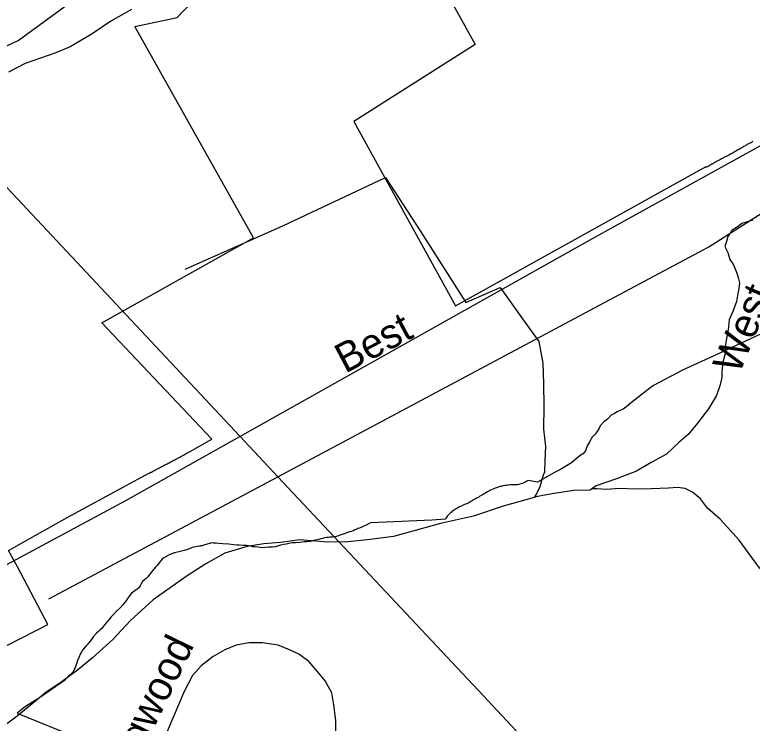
# Model space of a CAD drawing. Extents: x 2260773 to 2342389, y 552869 to 618546.
# Drawn here: x 2314831 to 2317204, y 599066 to 601346 of the extents above; entities that cross this region are included whole.
import ezdxf

# ---------------------------------------------------------------- set-up
doc = ezdxf.new("R2010")
doc.units = 0
for name, color, linetype in [('Exist Boundary Political City Limit New', 7, 'Continuous'), ('Exist Boundary Political Urban Extension UEB', 7, 'Continuous'), ('Exist Hydrographic Creek Single Shore', 7, 'Continuous'), ('Exist Hydrographic Misc Water Feature', 7, 'Continuous'), ('Exist Road Non-System Type 51', 7, 'Continuous'), ('Exist Road Non-System Type 51 Label', 7, 'Continuous'), ('Exist Road Secondary Type 51 Attributed', 7, 'Continuous'), ('Exist Road Secondary Type 51 Label', 7, 'Continuous'), ('Exist Utilities Electrical Transmission Line', 7, 'Continuous'), ('Map Preparation Boundary City Limit Buffer Line', 7, 'Continuous')]:
    doc.layers.add(name, color=color, linetype=linetype)

msp = doc.modelspace()

# ---------------------------------------------------------------- linework, layer by layer
at = {"layer": 'Exist Boundary Political City Limit New'}
for points in [[(2315902.8, 601990.2), (2316312.2, 601250.2), (2315921.8, 601002.4), (2316249.5, 600409.7), (2317055.2, 600857.5), (2317054.8, 600855.4), (2317057.8, 600857.1), (2317061.5, 600859.1), (2317064.8, 600861), (2317068.2, 600862.9), (2317071, 600864.4), (2317073.5, 600865.8), (2317077, 600867.8), (2317080.5, 600869.7), (2317083.2, 600871.1), (2317085.8, 600872.5), (2317089.2, 600874.4), (2317092, 600875.9), (2317094.5, 600877.2), (2317098.2, 600879.2), (2317101.8, 600881.1), (2317105.2, 600883), (2317108.8, 600884.8)], [(2315217.5, 601308.5), (2315353.8, 601336.8), (2315595.8, 601592.2)], [(2314764.8, 599295.4), (2314937.2, 599384.4), (2314839.5, 599569.9), (2314810.8, 599621.7), (2315000, 599728.6), (2315253, 599865.6), (2315255.8, 599867.1), (2315258.2, 599868.3), (2315260.8, 599869.7), (2315264.2, 599871.4), (2315267, 599872.8), (2315267.8, 599873.2), (2315268.8, 599873.7), (2315270.5, 599874.6), (2315274.2, 599876.5), (2315275.2, 599877.1), (2315278.5, 599878.8), (2315281.2, 599880.1), (2315283.8, 599881.5), (2315286.5, 599882.9), (2315289.2, 599884.3), (2315292.8, 599886.1), (2315296.2, 599887.8), (2315299.8, 599889.8), (2315302.5, 599891.2), (2315305.2, 599892.6), (2315308.2, 599894.2), (2315309.2, 599894.8), (2315310.5, 599895.3), (2315314.2, 599897.2), (2315317.5, 599899.1), (2315321, 599900.9), (2315324.5, 599902.8), (2315328, 599904.6), (2315331.2, 599906.3), (2315332, 599906.8), (2315332.8, 599907.1), (2315335.2, 599908.4), (2315338.8, 599910.3), (2315342.5, 599912.2), (2315345.8, 599914.1), (2315349.2, 599915.9), (2315352, 599917.3), (2315354.8, 599918.8), (2315358, 599920.7), (2315361.8, 599922.5), (2315365.2, 599924.4), (2315368, 599925.9), (2315370.5, 599927.2), (2315374, 599929.2), (2315377.2, 599931.1), (2315380.8, 599933), (2315384, 599934.6), (2315386, 599935.9), (2315387.2, 599936.5), (2315388.2, 599937.1), (2315390.5, 599938.2), (2315393.2, 599939.8), (2315465.5, 599979.9), (2315111.5, 600355.1), (2315599, 600628.7), (2315217.5, 601308.5)], [(2317108.8, 600884.8), (2317111.5, 600886.3), (2317114, 600887.8), (2317117.5, 600889.6), (2317121, 600891.4), (2317124.8, 600893.3), (2317128, 600895.2), (2317131.8, 600897.1), (2317134.5, 600898.5), (2317135.5, 600899), (2317136.5, 600899.6), (2317139, 600901), (2317142.5, 600903), (2317145.2, 600904.5), (2317147.8, 600906), (2317151, 600907.9), (2317154.5, 600909.9), (2317158, 600911.9), (2317161.5, 600913.8), (2317165, 600915.8), (2317168.5, 600917.8), (2317171.2, 600919.2), (2317173.8, 600920.8), (2317177.2, 600922.7), (2317180.8, 600924.7), (2317183.5, 600926.1), (2317186, 600927.6), (2317188.8, 600929.1), (2317191.2, 600930.6), (2317194.8, 600932.5), (2317197.5, 600933.9), (2317200, 600935.4), (2317203.5, 600937.3), (2317206.2, 600938.8)], [(2317427.8, 600410.4), (2317087.5, 600251.9), (2316979.8, 600201.8), (2316886.5, 600153.3), (2316879, 600147.5), (2316806, 600090.9), (2316805.8, 600090.1), (2316800, 600085.6), (2316792.8, 600080.5), (2316789, 600076.9), (2316786.5, 600075.6), (2316776, 600071.7), (2316769.5, 600067.8), (2316760.5, 600062.6), (2316750, 600057.4), (2316738.2, 600044.3), (2316733.8, 600041.2), (2316726.8, 600036.5), (2316715, 600023.5), (2316711, 600015.8), (2316708.5, 600010.5), (2316701.2, 600000.5), (2316698, 599996.2), (2316695.8, 599994), (2316689, 599987.1), (2316684.8, 599978.7), (2316683.2, 599978), (2316680.8, 599972.6), (2316673.2, 599958.5), (2316666.8, 599942.9), (2316661.8, 599936.3), (2316659.8, 599933.6), (2316656.8, 599931.5), (2316644, 599922.9), (2316622.8, 599904.1), (2316584.5, 599882.1), (2316568, 599872.9), (2316512.8, 599841.5), (2316482.8, 599847.5), (2316478.8, 599844.9), (2316472.5, 599841.2), (2316468.5, 599839.3), (2316464.8, 599837.9), (2316460.2, 599836.4), (2316456.2, 599835.2), (2316452.5, 599834.4), (2316448.2, 599833.7), (2316443.8, 599833.1), (2316438.2, 599832.9), (2316435, 599832.9), (2316430, 599833.1)], [(2316430, 599833.1), (2316425.5, 599832.8), (2316419.8, 599832.4), (2316416.2, 599832), (2316412.5, 599831.6), (2316408, 599830.9), (2316402, 599829.8), (2316398.5, 599829), (2316395.5, 599828.3), (2316392.8, 599827.6), (2316389.8, 599826.8), (2316387, 599825.9), (2316384, 599825.1), (2316380.5, 599823.9), (2316377.2, 599822.7), (2316372, 599820.7), (2316367.5, 599818.8), (2316361.5, 599816), (2316358.8, 599814.6), (2316355.8, 599813), (2316351.5, 599810.6), (2316346.5, 599807.8), (2316343.5, 599805.8), (2316339.2, 599803.1), (2316335.5, 599800.9), (2316332.5, 599799.1), (2316327.8, 599796.4), (2316323.8, 599794.1), (2316319.5, 599791.6), (2316316.2, 599789.9), (2316313.2, 599788.1), (2316309.2, 599785.7), (2316306, 599783.9), (2316303, 599782.2), (2316298.8, 599779.8), (2316295.5, 599778), (2316292.5, 599776.2), (2316289.8, 599774.7), (2316285.5, 599772.4), (2316281, 599770.9), (2316277.8, 599769.6), (2316274.2, 599768.1), (2316269, 599765.8), (2316264.8, 599763.8), (2316261.8, 599762.2), (2316260.2, 599761.5), (2316256.2, 599759.1), (2316253, 599757.2), (2316249, 599754.8), (2316245.8, 599752.7), (2316242.8, 599750.8), (2316238.8, 599748.1), (2316235.8, 599745.9), (2316233.5, 599744), (2316230.5, 599741.3), (2316228.2, 599739.3), (2316225.5, 599736.1), (2316223, 599733.2), (2316220.8, 599730.3), (2316218.5, 599726.8), (2316216.2, 599722.8), (2316173, 599720.1), (2315976.2, 599711.1), (2315971.2, 599708.5), (2315962, 599703.5), (2315952.2, 599699.2), (2315947.8, 599697.6), (2315944, 599696.2), (2315939.8, 599694.2), (2315935.2, 599692.4), (2315931.2, 599690.8), (2315925, 599688), (2315919.8, 599685.8), (2315914.2, 599683.5), (2315908.2, 599681.7), (2315898.8, 599678.8), (2315891.5, 599676.1), (2315879.8, 599672.1), (2315872.2, 599669.2), (2315868.8, 599667.9), (2315866, 599667.3), (2315854.8, 599665.4), (2315849.2, 599664.6), (2315845.2, 599664.5), (2315840, 599664), (2315835.2, 599663.4), (2315829, 599662.6), (2315821, 599660.8), (2315815.8, 599659.6), (2315812.8, 599658.9), (2315803.5, 599656.7), (2315797, 599655), (2315787.8, 599652.6), (2315782, 599651.2), (2315771, 599650.3), (2315763.5, 599650), (2315755.2, 599648.8), (2315747.8, 599647.4), (2315734.2, 599646.9)], [(2315734.2, 599646.9), (2315723.5, 599646.2), (2315712, 599644.6), (2315703.8, 599642.9), (2315695.2, 599640.8), (2315686, 599638.9), (2315676.5, 599636.3), (2315669.5, 599634.1), (2315660, 599633.1), (2315648, 599632.6), (2315635.5, 599631.9), (2315625.8, 599631.1), (2315613, 599632.6), (2315603.8, 599633.3), (2315597.2, 599634), (2315589.2, 599636.4), (2315577, 599637.9), (2315567, 599638.6), (2315552.8, 599639.1), (2315547, 599639.4), (2315535.8, 599639.9), (2315519.5, 599641.9), (2315500, 599643.2), (2315487, 599644.8), (2315479.2, 599645.4), (2315477.2, 599645.5), (2315470.5, 599645.9), (2315463.2, 599646.6), (2315458.2, 599644.9), (2315450.2, 599642), (2315439, 599638.7), (2315432.8, 599637.3), (2315430, 599636.7), (2315428.2, 599635.9), (2315425.8, 599635.6), (2315419.2, 599634.4), (2315408.5, 599632.7), (2315401.8, 599631.3), (2315393, 599627.9), (2315380.8, 599623.6), (2315367.2, 599619.5), (2315354.2, 599616.5), (2315344.8, 599614.1), (2315336.5, 599611.2), (2315327.5, 599607.9), (2315317.8, 599602.8), (2315311, 599598.6), (2315305.5, 599593.6), (2315299.5, 599587.4), (2315294.5, 599581), (2315290.5, 599575.3), (2315286.8, 599571.2), (2315284.2, 599568.6), (2315277.5, 599561.4), (2315265.5, 599546.2), (2315261.2, 599540.7), (2315259, 599537.6), (2315256.8, 599534.9), (2315253.2, 599531.5), (2315248, 599527.4), (2315241.8, 599521.8), (2315237.8, 599514.9), (2315234.8, 599507.9), (2315230.2, 599501.6), (2315228, 599499.6), (2315221.8, 599495.4), (2315214, 599490.3), (2315206.2, 599484.6), (2315200, 599476.4), (2315194, 599467.3), (2315190.5, 599462.5), (2315184, 599454.1), (2315178.8, 599447.2), (2315170.5, 599437.4), (2315159, 599427.9), (2315149.5, 599417.4), (2315145.2, 599412.7), (2315141.2, 599408.3), (2315134, 599399.1), (2315126, 599389.9), (2315121, 599383.9), (2315115.5, 599377.1), (2315111.8, 599372.6), (2315105.5, 599366.4), (2315100, 599361.8), (2315093.5, 599356), (2315084, 599345.2), (2315077.5, 599336.1), (2315069.5, 599324.9), (2315067, 599322.3), (2315063.8, 599318.9), (2315061.5, 599316.3), (2315058, 599312.7), (2315054, 599307.9), (2315049, 599301.1), (2315044.8, 599294.1), (2315041.5, 599288.2), (2315038, 599279.9), (2315033.2, 599268.2)], [(2315033.2, 599268.2), (2315030.8, 599261), (2315027.2, 599251.4), (2315023.8, 599243.4), (2315019, 599232), (2315009, 599222.2), (2315003.8, 599217.2), (2314999.2, 599213.6), (2314990.8, 599204), (2314910, 599147.7), (2314865.8, 599120.3), (2314838.5, 599098.4), (2315000, 599033.6)]]:
    msp.add_lwpolyline(points, dxfattribs=at)
at = {"layer": 'Exist Boundary Political Urban Extension UEB'}
msp.add_line((2314940.3, 599466.1), (2315677.7, 599859.3), dxfattribs=at)
msp.add_lwpolyline([(2315677.7, 599859.3), (2317064.3, 600598.7), (2317262.5, 600726.1), (2317460.7, 600896), (2317559.8, 600980.9), (2317638.9, 601007.3)], dxfattribs=at)
at = {"layer": 'Exist Hydrographic Creek Single Shore'}
msp.add_lwpolyline([(2312394.1, 600478.7), (2312443.1, 600552.9), (2312533.1, 600654.9), (2312699.2, 600730.5), (2313156.3, 600827.8), (2313713.2, 600883.2), (2314403.2, 601058.7), (2314842.2, 601263.5), (2315140.1, 601482.3), (2315362.2, 601684.9), (2315989.3, 602291.1), (2316112.3, 602456.9), (2316218.3, 602658.1), (2316316.3, 602868.8)], dxfattribs=at)
at = {"layer": 'Exist Hydrographic Misc Water Feature'}
for points in [[(2315206.4, 601363.3), (2315140.3, 601325), (2315077.2, 601282.2), (2315009.5, 601243.3), (2314963.6, 601223.1), (2314864.1, 601189.7), (2314810.6, 601161.3)], [(2315379.2, 600527.8), (2315693.2, 600667.2), (2316023.7, 600822.6), (2316137.5, 600647.7), (2316281.9, 600419.6), (2316392.8, 600468.6), (2316464.4, 600367.4), (2316517.3, 600294.1), (2316529.8, 600224.5), (2316532.4, 600158.4), (2316533.3, 600086.5), (2316532, 600012.5), (2316538.4, 599956.4), (2316537, 599910.3), (2316535.3, 599874.5), (2316531.6, 599864.5), (2316525.5, 599846.3), (2316520.1, 599826.5), (2316511.9, 599808.3), (2316502.1, 599792.3)], [(2317206.2, 600685.2), (2317184.3, 600679.1), (2317170.4, 600674.7), (2317158.7, 600664.8), (2317138.8, 600652.7), (2317125.2, 600632.5), (2317120.7, 600616.5), (2317115.2, 600600.3), (2317125.5, 600580.5), (2317132, 600558.4), (2317143.9, 600540.9), (2317154, 600515), (2317158.1, 600501), (2317162.8, 600482.9), (2317160.5, 600464.9), (2317157, 600448.8), (2317153.1, 600423.1), (2317141.4, 600390.8), (2317129.8, 600364.5), (2317126.3, 600332.6), (2317120.7, 600304.6), (2317116.8, 600278.5), (2317117, 600254.5), (2317109.3, 600228.5), (2317105.6, 600198.6), (2317105.8, 600178.4), (2317100, 600152.4), (2317088.3, 600120.6), (2317063.1, 600078.1), (2317027.2, 600031.6), (2316997.9, 599995.5), (2316968, 599969.2), (2316928.4, 599932.5), (2316880.6, 599906.1), (2316831.2, 599877.8), (2316767.6, 599852.9), (2316701.8, 599830.4), (2316687.9, 599820.3)], [(2316687.9, 599820.3), (2316681.9, 599815.9), (2316630, 599815.6), (2316566.3, 599805), (2316530.4, 599798.6), (2316508.4, 599794.2), (2316502.1, 599792.3)], [(2317851.7, 599023), (2317829.4, 599066.9), (2317722.8, 599153.6), (2317567.1, 599263.8), (2317420.1, 599386.5), (2317280.9, 599504.8), (2317222.4, 599572), (2317161.5, 599655.3), (2317100.8, 599722.5), (2317060.4, 599758.2), (2317037.7, 599787.9), (2317011.6, 599809.7), (2316987.7, 599821.4), (2316963.7, 599825), (2316933.9, 599823), (2316880, 599820.2), (2316825.9, 599819.8), (2316777.7, 599821), (2316733.8, 599818.7), (2316703.5, 599820.4), (2316687.9, 599820.3)], [(2316502.1, 599792.3), (2316402.4, 599765.1), (2316306.7, 599732.1), (2316201.3, 599709), (2316119.3, 599686.1), (2316050, 599667.3), (2315965.7, 599656.5), (2315902.5, 599649.8), (2315836.1, 599649.2), (2315748.1, 599656.4), (2315686.2, 599647.4), (2315632.3, 599643), (2315578.7, 599634.5), (2315506.8, 599613.7), (2315445.3, 599579.1), (2315385.4, 599540.3), (2315276.5, 599463.4), (2315203.3, 599396.6), (2315146.1, 599335.8), (2315080.7, 599277.1), (2315033.1, 599236.8), (2314983.7, 599200.1), (2314932, 599165.7), (2314892.2, 599133.1), (2314838.9, 599088.8), (2314783.1, 599048.2)]]:
    msp.add_lwpolyline(points, dxfattribs=at)
at = {"layer": 'Exist Road Non-System Type 51'}
msp.add_lwpolyline([(2315863.7, 599041), (2315863.7, 599075.2), (2315857.7, 599125.6), (2315851.6, 599163.9), (2315829.5, 599202.2), (2315805.3, 599232.4), (2315777.1, 599264.6), (2315744.9, 599288.8), (2315714.7, 599302.9), (2315678.4, 599317), (2315628.1, 599325.1), (2315583.8, 599325.1), (2315543.5, 599317), (2315507.3, 599302.9), (2315469, 599280.8), (2315430.7, 599250.5), (2315402.6, 599220.3), (2315376.4, 599167.9), (2315305.9, 599004.7)], dxfattribs=at)
at = {"layer": 'Exist Road Secondary Type 51 Attributed'}
msp.add_lwpolyline([(2314159.6, 598682.7), (2314229.8, 598920.6), (2314282.7, 599056.4), (2314334.4, 599165), (2314387.3, 599243.2), (2314464.1, 599335.9), (2314522.4, 599391.6), (2314612.4, 599464.4), (2314748.6, 599547.3), (2315188.1, 599783.2), (2316689.5, 600626.2), (2317256.4, 600939.2), (2317454.5, 601038.4), (2317675.4, 601126), (2317883, 601204.2), (2317991.6, 601263.2), (2318258.2, 601461.5), (2318357.3, 601541.5), (2318498.2, 601663.5)], dxfattribs=at)
at = {"layer": 'Exist Utilities Electrical Transmission Line'}
for p, q in [((2314597.2, 601011.4), (2315555, 599990.2)), ((2315555, 599990.2), (2315677.7, 599859.3)), ((2315677.7, 599859.3), (2316288, 599208.6)), ((2316288, 599208.6), (2316323.2, 599171.1)), ((2316323.2, 599171.1), (2317200.8, 598235.4))]:
    msp.add_line(p, q, dxfattribs=at)
at = {"layer": 'Map Preparation Boundary City Limit Buffer Line'}
for points in [[(2315902.8, 601990.2), (2316312.2, 601250.2), (2315921.8, 601002.4), (2316249.5, 600409.7), (2317055.2, 600857.5), (2317054.8, 600855.4), (2317057.8, 600857.1), (2317061.5, 600859.1), (2317064.8, 600861), (2317068.2, 600862.9), (2317071, 600864.4), (2317073.5, 600865.8), (2317077, 600867.8), (2317080.5, 600869.7), (2317083.2, 600871.1), (2317085.8, 600872.5), (2317089.2, 600874.4), (2317092, 600875.9), (2317094.5, 600877.2), (2317098.2, 600879.2), (2317101.8, 600881.1), (2317105.2, 600883), (2317108.8, 600884.8)], [(2315217.5, 601308.5), (2315353.8, 601336.8), (2315595.8, 601592.2)], [(2314764.8, 599295.4), (2314937.2, 599384.4), (2314839.5, 599569.9), (2314810.8, 599621.7), (2315000, 599728.6), (2315253, 599865.6), (2315255.8, 599867.1), (2315258.2, 599868.3), (2315260.8, 599869.7), (2315264.2, 599871.4), (2315267, 599872.8), (2315267.8, 599873.2), (2315268.8, 599873.7), (2315270.5, 599874.6), (2315274.2, 599876.5), (2315275.2, 599877.1), (2315278.5, 599878.8), (2315281.2, 599880.1), (2315283.8, 599881.5), (2315286.5, 599882.9), (2315289.2, 599884.3), (2315292.8, 599886.1), (2315296.2, 599887.8), (2315299.8, 599889.8), (2315302.5, 599891.2), (2315305.2, 599892.6), (2315308.2, 599894.2), (2315309.2, 599894.8), (2315310.5, 599895.3), (2315314.2, 599897.2), (2315317.5, 599899.1), (2315321, 599900.9), (2315324.5, 599902.8), (2315328, 599904.6), (2315331.2, 599906.3), (2315332, 599906.8), (2315332.8, 599907.1), (2315335.2, 599908.4), (2315338.8, 599910.3), (2315342.5, 599912.2), (2315345.8, 599914.1), (2315349.2, 599915.9), (2315352, 599917.3), (2315354.8, 599918.8), (2315358, 599920.7), (2315361.8, 599922.5), (2315365.2, 599924.4), (2315368, 599925.9), (2315370.5, 599927.2), (2315374, 599929.2), (2315377.2, 599931.1), (2315380.8, 599933), (2315384, 599934.6), (2315386, 599935.9), (2315387.2, 599936.5), (2315388.2, 599937.1), (2315390.5, 599938.2), (2315393.2, 599939.8), (2315465.5, 599979.9), (2315111.5, 600355.1), (2315599, 600628.7), (2315217.5, 601308.5)], [(2317108.8, 600884.8), (2317111.5, 600886.3), (2317114, 600887.8), (2317117.5, 600889.6), (2317121, 600891.4), (2317124.8, 600893.3), (2317128, 600895.2), (2317131.8, 600897.1), (2317134.5, 600898.5), (2317135.5, 600899), (2317136.5, 600899.6), (2317139, 600901), (2317142.5, 600903), (2317145.2, 600904.5), (2317147.8, 600906), (2317151, 600907.9), (2317154.5, 600909.9), (2317158, 600911.9), (2317161.5, 600913.8), (2317165, 600915.8), (2317168.5, 600917.8), (2317171.2, 600919.2), (2317173.8, 600920.8), (2317177.2, 600922.7), (2317180.8, 600924.7), (2317183.5, 600926.1), (2317186, 600927.6), (2317188.8, 600929.1), (2317191.2, 600930.6), (2317194.8, 600932.5), (2317197.5, 600933.9), (2317200, 600935.4), (2317203.5, 600937.3), (2317206.2, 600938.8)], [(2317427.8, 600410.4), (2317087.5, 600251.9), (2316979.8, 600201.8), (2316886.5, 600153.3), (2316879, 600147.5), (2316806, 600090.9), (2316805.8, 600090.1), (2316800, 600085.6), (2316792.8, 600080.5), (2316789, 600076.9), (2316786.5, 600075.6), (2316776, 600071.7), (2316769.5, 600067.8), (2316760.5, 600062.6), (2316750, 600057.4), (2316738.2, 600044.3), (2316733.8, 600041.2), (2316726.8, 600036.5), (2316715, 600023.5), (2316711, 600015.8), (2316708.5, 600010.5), (2316701.2, 600000.5), (2316698, 599996.2), (2316695.8, 599994), (2316689, 599987.1), (2316684.8, 599978.7), (2316683.2, 599978), (2316680.8, 599972.6), (2316673.2, 599958.5), (2316666.8, 599942.9), (2316661.8, 599936.3), (2316659.8, 599933.6), (2316656.8, 599931.5), (2316644, 599922.9), (2316622.8, 599904.1), (2316584.5, 599882.1), (2316568, 599872.9), (2316512.8, 599841.5), (2316482.8, 599847.5), (2316478.8, 599844.9), (2316472.5, 599841.2), (2316468.5, 599839.3), (2316464.8, 599837.9), (2316460.2, 599836.4), (2316456.2, 599835.2), (2316452.5, 599834.4), (2316448.2, 599833.7), (2316443.8, 599833.1), (2316438.2, 599832.9), (2316435, 599832.9), (2316430, 599833.1)], [(2316430, 599833.1), (2316425.5, 599832.8), (2316419.8, 599832.4), (2316416.2, 599832), (2316412.5, 599831.6), (2316408, 599830.9), (2316402, 599829.8), (2316398.5, 599829), (2316395.5, 599828.3), (2316392.8, 599827.6), (2316389.8, 599826.8), (2316387, 599825.9), (2316384, 599825.1), (2316380.5, 599823.9), (2316377.2, 599822.7), (2316372, 599820.7), (2316367.5, 599818.8), (2316361.5, 599816), (2316358.8, 599814.6), (2316355.8, 599813), (2316351.5, 599810.6), (2316346.5, 599807.8), (2316343.5, 599805.8), (2316339.2, 599803.1), (2316335.5, 599800.9), (2316332.5, 599799.1), (2316327.8, 599796.4), (2316323.8, 599794.1), (2316319.5, 599791.6), (2316316.2, 599789.9), (2316313.2, 599788.1), (2316309.2, 599785.7), (2316306, 599783.9), (2316303, 599782.2), (2316298.8, 599779.8), (2316295.5, 599778), (2316292.5, 599776.2), (2316289.8, 599774.7), (2316285.5, 599772.4), (2316281, 599770.9), (2316277.8, 599769.6), (2316274.2, 599768.1), (2316269, 599765.8), (2316264.8, 599763.8), (2316261.8, 599762.2), (2316260.2, 599761.5), (2316256.2, 599759.1), (2316253, 599757.2), (2316249, 599754.8), (2316245.8, 599752.7), (2316242.8, 599750.8), (2316238.8, 599748.1), (2316235.8, 599745.9), (2316233.5, 599744), (2316230.5, 599741.3), (2316228.2, 599739.3), (2316225.5, 599736.1), (2316223, 599733.2), (2316220.8, 599730.3), (2316218.5, 599726.8), (2316216.2, 599722.8), (2316173, 599720.1), (2315976.2, 599711.1), (2315971.2, 599708.5), (2315962, 599703.5), (2315952.2, 599699.2), (2315947.8, 599697.6), (2315944, 599696.2), (2315939.8, 599694.2), (2315935.2, 599692.4), (2315931.2, 599690.8), (2315925, 599688), (2315919.8, 599685.8), (2315914.2, 599683.5), (2315908.2, 599681.7), (2315898.8, 599678.8), (2315891.5, 599676.1), (2315879.8, 599672.1), (2315872.2, 599669.2), (2315868.8, 599667.9), (2315866, 599667.3), (2315854.8, 599665.4), (2315849.2, 599664.6), (2315845.2, 599664.5), (2315840, 599664), (2315835.2, 599663.4), (2315829, 599662.6), (2315821, 599660.8), (2315815.8, 599659.6), (2315812.8, 599658.9), (2315803.5, 599656.7), (2315797, 599655), (2315787.8, 599652.6), (2315782, 599651.2), (2315771, 599650.3), (2315763.5, 599650), (2315755.2, 599648.8), (2315747.8, 599647.4), (2315734.2, 599646.9)], [(2315734.2, 599646.9), (2315723.5, 599646.2), (2315712, 599644.6), (2315703.8, 599642.9), (2315695.2, 599640.8), (2315686, 599638.9), (2315676.5, 599636.3), (2315669.5, 599634.1), (2315660, 599633.1), (2315648, 599632.6), (2315635.5, 599631.9), (2315625.8, 599631.1), (2315613, 599632.6), (2315603.8, 599633.3), (2315597.2, 599634), (2315589.2, 599636.4), (2315577, 599637.9), (2315567, 599638.6), (2315552.8, 599639.1), (2315547, 599639.4), (2315535.8, 599639.9), (2315519.5, 599641.9), (2315500, 599643.2), (2315487, 599644.8), (2315479.2, 599645.4), (2315477.2, 599645.5), (2315470.5, 599645.9), (2315463.2, 599646.6), (2315458.2, 599644.9), (2315450.2, 599642), (2315439, 599638.7), (2315432.8, 599637.3), (2315430, 599636.7), (2315428.2, 599635.9), (2315425.8, 599635.6), (2315419.2, 599634.4), (2315408.5, 599632.7), (2315401.8, 599631.3), (2315393, 599627.9), (2315380.8, 599623.6), (2315367.2, 599619.5), (2315354.2, 599616.5), (2315344.8, 599614.1), (2315336.5, 599611.2), (2315327.5, 599607.9), (2315317.8, 599602.8), (2315311, 599598.6), (2315305.5, 599593.6), (2315299.5, 599587.4), (2315294.5, 599581), (2315290.5, 599575.3), (2315286.8, 599571.2), (2315284.2, 599568.6), (2315277.5, 599561.4), (2315265.5, 599546.2), (2315261.2, 599540.7), (2315259, 599537.6), (2315256.8, 599534.9), (2315253.2, 599531.5), (2315248, 599527.4), (2315241.8, 599521.8), (2315237.8, 599514.9), (2315234.8, 599507.9), (2315230.2, 599501.6), (2315228, 599499.6), (2315221.8, 599495.4), (2315214, 599490.3), (2315206.2, 599484.6), (2315200, 599476.4), (2315194, 599467.3), (2315190.5, 599462.5), (2315184, 599454.1), (2315178.8, 599447.2), (2315170.5, 599437.4), (2315159, 599427.9), (2315149.5, 599417.4), (2315145.2, 599412.7), (2315141.2, 599408.3), (2315134, 599399.1), (2315126, 599389.9), (2315121, 599383.9), (2315115.5, 599377.1), (2315111.8, 599372.6), (2315105.5, 599366.4), (2315100, 599361.8), (2315093.5, 599356), (2315084, 599345.2), (2315077.5, 599336.1), (2315069.5, 599324.9), (2315067, 599322.3), (2315063.8, 599318.9), (2315061.5, 599316.3), (2315058, 599312.7), (2315054, 599307.9), (2315049, 599301.1), (2315044.8, 599294.1), (2315041.5, 599288.2), (2315038, 599279.9), (2315033.2, 599268.2)], [(2315033.2, 599268.2), (2315030.8, 599261), (2315027.2, 599251.4), (2315023.8, 599243.4), (2315019, 599232), (2315009, 599222.2), (2315003.8, 599217.2), (2314999.2, 599213.6), (2314990.8, 599204), (2314910, 599147.7), (2314865.8, 599120.3), (2314838.5, 599098.4), (2315000, 599033.6)]]:
    msp.add_lwpolyline(points, dxfattribs=at)

# ---------------------------------------------------------------- texts
at = {"layer": 'Exist Road Non-System Type 51 Label'}
for s, rotation, p in [('West', 67.6617, (2317161.7, 600185.8)), ('Hardingwood', 64.0559, (2315082.1, 598645.1))]:
    msp.add_text(s, height=95, rotation=rotation, dxfattribs=at).set_placement(p)
at = {"layer": 'Exist Road Secondary Type 51 Label'}
msp.add_text('Best', height=95, rotation=27.9448, dxfattribs=at).set_placement((2315894, 600190.3))

doc.saveas('drawing.dxf')
